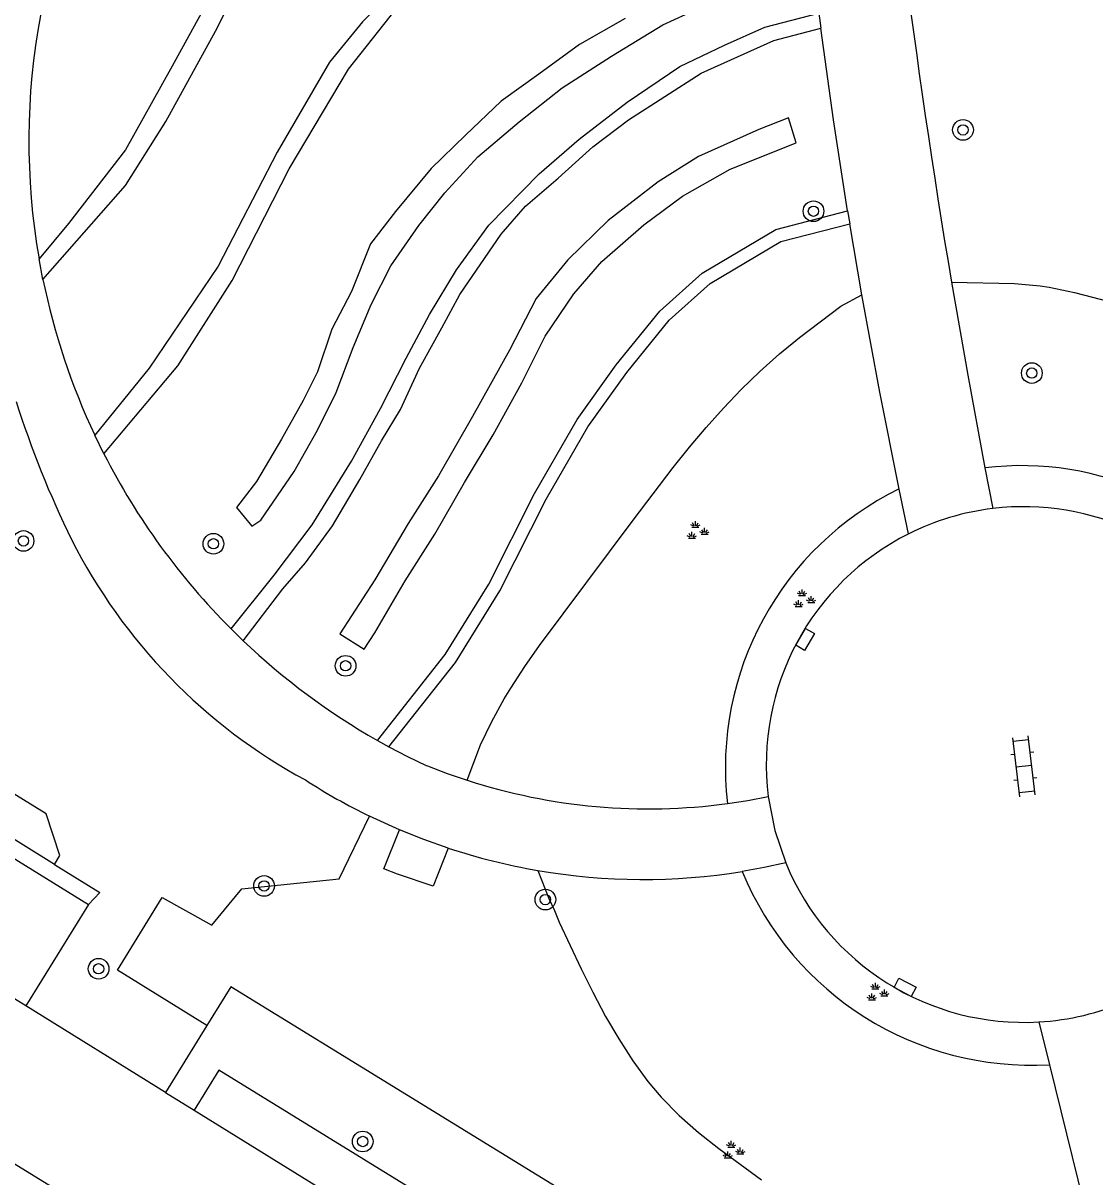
# Model space of a CAD drawing. Extents: x 128000 to 131008, y 398996 to 402500.
# Drawn here: x 129935.68 to 129977.14, y 399036.84 to 399081.46 of the extents above; entities that cross this region are included whole.
import ezdxf

# ---------------------------------------------------------------- set-up
doc = ezdxf.new("R2010")
doc.units = 0
for name, color, linetype in [('gg-knt-verharding', 7, 'Continuous'), ('gg-knt-verharding nz', 7, 'Continuous'), ('gt-grn-groengrens', 7, 'Continuous'), ('gt-symb-boom', 7, 'Continuous'), ('gt-symb-groenvak', 7, 'Continuous'), ('gt-symb-klinker verharding', 7, 'Continuous'), ('gt-symb-kolk center center', 7, 'Continuous')]:
    doc.layers.add(name, color=color, linetype=linetype)

# ---------------------------------------------------------------- blocks, each defined once
blk = doc.blocks.new('gt0-BOOM')
at = {"layer": 'gt-symb-boom'}
for radius in [0.4, 0.2]:
    blk.add_circle((0, 0), radius, dxfattribs=at)
blk = doc.blocks.new('gt0-KL1')
at = {"layer": 'gt-symb-klinker verharding'}
for p, q in [((-0.5, 0.3), (-0.5, 0.45)), ((0.5, 0.3), (0.5, 0.45)), ((-1.15, 0.3), (1.15, 0.3)), ((-1, -0.3), (-1, 0.3)), ((0, -0.3), (0, 0.3)), ((1, -0.3), (1, 0.3)), ((-1.15, -0.3), (1.15, -0.3)), ((-0.5, -0.45), (-0.5, -0.3)), ((0.5, -0.45), (0.5, -0.3))]:
    blk.add_line(p, q, dxfattribs=at)
blk = doc.blocks.new('gt0-GRVAK')
at = {"layer": 'gt-symb-groenvak'}
for p, q in [((-0.11, 0.189), (-0.228, 0.24)), ((-0.182, 0.153), (0.088, 0.153)), ((-0.091, 0.211), (-0.156, 0.322)), ((-0.047, 0.214), (-0.047, 0.393)), ((-0.004, 0.211), (0.061, 0.322)), ((0.015, 0.189), (0.133, 0.24)), ((0.262, -0.052), (0.197, 0.059)), ((0.305, -0.049), (0.305, 0.13)), ((0.349, -0.052), (0.414, 0.059)), ((-0.245, -0.228), (-0.363, -0.177)), ((-0.318, -0.264), (-0.047, -0.264)), ((-0.226, -0.206), (-0.291, -0.095)), ((-0.183, -0.203), (-0.183, -0.024)), ((-0.139, -0.206), (-0.074, -0.095)), ((-0.12, -0.228), (-0.002, -0.177)), ((0.243, -0.074), (0.125, -0.023)), ((0.17, -0.11), (0.441, -0.11)), ((0.368, -0.074), (0.486, -0.023))]:
    blk.add_line(p, q, dxfattribs=at)
blk = doc.blocks.new('gt0-KOLKCC')
at = {"layer": 'gt-symb-kolk center center'}
blk.add_lwpolyline([(-0.375, 0.2), (0.375, 0.2), (0.375, -0.2), (-0.375, -0.2)], close=True, dxfattribs=at)

msp = doc.modelspace()

# ---------------------------------------------------------------- linework, layer by layer
at = {"layer": 'gg-knt-verharding'}
for p, q in [((129966.458, 399081.836), (129966.534, 399081.258)), ((129967.576, 399074.194), (129967.658, 399073.692)), ((129968.125, 399070.952), (129967.658, 399073.692)), ((129936.446, 399071.539), (129936.295, 399072.335)), ((129938.806, 399064.798), (129938.451, 399065.521)), ((129972.887, 399064.256), (129973.192, 399062.686)), ((129969.937, 399061.705), (129969.569, 399063.44)), ((129913.893, 399062.402), (129938.215, 399047.373)), ((129943.724, 399058.032), (129944.198, 399057.569)), ((129949.384, 399053.72), (129949.83, 399053.472)), ((129950.246, 399050.258), (129949.086, 399050.787)), ((129938.215, 399047.373), (129935.781, 399043.451)), ((129941.189, 399040.107), (129935.781, 399043.451)), ((129974.975, 399042.829), (129975.382, 399041.176)), ((129975.382, 399041.176), (129977.108, 399034.169)), ((129941.189, 399040.107), (129942.295, 399039.423)), ((129942.295, 399039.423), (129979.48, 399016.435))]:
    msp.add_line(p, q, dxfattribs=at)
for points in [[(129967.576, 399074.194), (129967.029, 399077.723), (129966.534, 399081.258)], [(129971.596, 399071.433), (129972.221, 399067.84), (129972.887, 399064.256)], [(129969.569, 399063.44), (129968.818, 399067.189), (129968.125, 399070.952)], [(129949.83, 399053.472), (129950.544, 399053.098), (129951.274, 399052.743), (129951.326, 399052.737), (129952.087, 399052.444), (129952.863, 399052.177)], [(129962.928, 399051.275), (129963.719, 399051.396), (129964.504, 399051.545)], [(129964.504, 399051.545), (129964.757, 399050.238), (129965.182, 399048.977)], [(129952.122, 399049.553), (129951.177, 399049.886), (129950.246, 399050.258)], [(129965.182, 399048.977), (129964.342, 399048.796), (129963.499, 399048.646)]]:
    msp.add_lwpolyline(points, dxfattribs=at)
for centre, radius, start, end in [((130284.162, 399123.919), 316.943, 184.80982, 189.53219), ((129962.57, 399076.9), 26.668, 149.1818, 189.8569), ((129962.571, 399076.9), 26.669, 191.5963, 205.2564), ((129971.931, 399078.387), 38.307, 197.5592, 206.1803), ((129962.552, 399076.888), 26.646, 206.9821, 225.0424), ((129974.402, 399052.78), 9.979, 96.9649, 116.5789), ((129974.376, 399052.737), 10.019, 32.3485, 96.7857), ((129974.4, 399052.786), 9.973, 116.581, 187.1482), ((129956.948, 399071.303), 21.737, 206.8475, 241.5657), ((129962.603, 399076.949), 26.727, 226.4782, 240.3569), ((129959.676, 399072.503), 24.16, 237.2284, 244.0037), ((129959.872, 399073.781), 22.712, 252.0251, 277.7329), ((129959.682, 399072.515), 24.174, 251.7766, 260.2597), ((129959.675, 399072.513), 24.171, 260.2747, 279.1022), ((129974.4, 399052.787), 9.974, 202.455, 273.3042), ((129974.397, 399052.79), 9.978, 273.3197, 293.488)]:
    msp.add_arc(centre, radius, start, end, dxfattribs=at)
at = {"layer": 'gg-knt-verharding nz'}
for points in [[(129935.781, 399043.451), (129913.428, 399057.24), (129911.448, 399058.48)], [(129943.311, 399032.426), (129926.939, 399042.501), (129910.613, 399052.592), (129903.043, 399057.42)]]:
    msp.add_lwpolyline(points, dxfattribs=at)
at = {"layer": 'gt-grn-groengrens'}
for p, q in [((129936.888, 399048.923), (129919.653, 399059.554)), ((129943.715, 399044.192), (129942.789, 399042.694)), ((129965.076, 399031.07), (129943.715, 399044.192)), ((129942.789, 399042.694), (129941.189, 399040.107)), ((129943.245, 399040.96), (129942.295, 399039.423)), ((129961.328, 399029.852), (129943.245, 399040.96))]:
    msp.add_line(p, q, dxfattribs=at)
for points in [[(129964.922, 399097.527), (129956.887, 399095.541), (129953.676, 399094.073), (129950.649, 399091.872), (129946.705, 399088.386), (129945.237, 399086.46), (129943.494, 399083.525), (129941.385, 399079.672), (129939.642, 399076.553), (129937.44, 399073.71), (129936.295, 399072.335)], [(129936.446, 399071.539), (129939.642, 399075.177), (129941.201, 399077.654), (129943.127, 399081.14), (129944.595, 399084.075), (129946.613, 399087.194), (129947.805, 399088.661), (129949.64, 399090.313), (129951.291, 399091.688), (129952.85, 399092.698), (129954.226, 399093.615), (129955.878, 399094.349), (129957.62, 399095.082), (129959.125, 399095.485), (129964.961, 399096.941)], [(129965.464, 399090.713), (129959.363, 399088.937), (129956.153, 399087.469), (129954.043, 399086.093), (129950.649, 399083.341), (129948.815, 399081.507), (129947.53, 399079.947), (129945.512, 399076.462), (129943.219, 399072.059), (129940.559, 399068.114), (129938.451, 399065.521)], [(129938.806, 399064.798), (129941.66, 399068.206), (129943.769, 399071.508), (129945.971, 399075.82), (129948.264, 399079.672), (129950.374, 399082.332), (129953.584, 399084.992), (129956.153, 399086.827), (129959.088, 399088.203), (129961.425, 399088.873), (129965.523, 399090.098)], [(129943.724, 399058.032), (129945.396, 399060.108), (129946.865, 399062.054), (129948.378, 399064.519), (129949.502, 399066.551), (129950.496, 399068.498), (129951.403, 399070.187), (129952.441, 399071.914), (129953.694, 399073.644), (129955.639, 399075.633), (129957.195, 399076.974), (129959.053, 399078.401), (129961.085, 399079.785), (129962.813, 399080.607), (129964.369, 399081.298), (129966.458, 399081.836)], [(129943.941, 399062.727), (129944.531, 399061.998), (129944.878, 399062.241), (129946.162, 399064.116), (129947.064, 399065.714), (129947.793, 399067.172), (129948.452, 399068.908), (129949.146, 399070.575), (129949.91, 399072.068), (129950.986, 399073.63), (129951.992, 399074.898), (129953.276, 399076.287), (129954.872, 399077.641), (129956.538, 399078.96), (129958.447, 399080.176), (129960.425, 399081.391), (129961.327, 399081.808)], [(129958.967, 399081.633), (129957.197, 399080.626), (129955.636, 399079.48), (129954.178, 399078.439), (129952.79, 399077.119), (129951.471, 399075.834), (129950.083, 399074.168), (129949.112, 399072.918), (129948.383, 399071.077), (129947.619, 399069.619), (129947.064, 399067.971), (129946.509, 399066.859), (129945.676, 399065.366), (129944.704, 399063.734), (129943.941, 399062.727)], [(129944.198, 399057.569), (129945.729, 399059.578), (129946.606, 399060.586), (129947.643, 399062.013), (129948.709, 399063.811), (129949.542, 399065.304), (129950.28, 399066.511), (129951.014, 399068.111), (129951.879, 399069.668), (129952.57, 399070.965), (129954.169, 399073.3), (129955.12, 399074.381), (129956.374, 399075.463), (129957.714, 399076.674), (129959.097, 399077.711), (129961.906, 399079.525), (129964.715, 399080.779), (129966.534, 399081.258)], [(129947.932, 399057.839), (129948.869, 399057.249), (129949.285, 399057.874), (129950.465, 399059.888), (129951.61, 399061.693), (129952.755, 399063.694), (129953.866, 399065.534), (129954.976, 399067.548), (129955.879, 399069.354), (129956.989, 399070.986), (129958.065, 399072.236), (129959.696, 399073.66), (129961.188, 399074.771), (129963.027, 399075.812), (129965.582, 399076.829), (129965.283, 399077.789), (129964.138, 399077.337), (129961.813, 399076.295), (129960.251, 399075.323), (129958.308, 399073.83), (129956.746, 399072.302), (129955.532, 399070.809), (129954.491, 399068.812), (129953.068, 399066.242), (129951.749, 399063.95), (129950.569, 399062.11), (129949.285, 399059.922), (129947.932, 399057.839)], [(129949.384, 399053.72), (129952.008, 399057.041), (129953.694, 399059.766), (129955.466, 399063.269), (129957.108, 399066.123), (129958.621, 399068.242), (129960.307, 399070.318), (129961.949, 399071.788), (129964.802, 399073.475), (129967.576, 399074.194)], [(129949.83, 399053.472), (129952.401, 399056.731), (129954.119, 399059.503), (129955.912, 399063.043), (129957.525, 399065.847), (129959.028, 399067.951), (129960.669, 399069.97), (129962.255, 399071.389), (129964.998, 399073.011), (129967.658, 399073.692)], [(129971.596, 399071.433), (129974.027, 399071.385), (129975.019, 399071.296), (129975.374, 399071.243), (129976.351, 399071.04), (129979.032, 399070.338), (129980.982, 399069.895), (129984.304, 399069.232), (129986.275, 399068.885), (129987.264, 399068.74), (129988.256, 399068.622), (129989.013, 399068.554), (129990.01, 399068.489), (129992.01, 399068.423), (129994.483, 399068.41), (129996.483, 399068.437), (129998.481, 399068.507), (129999.553, 399068.565)], [(129952.863, 399052.177), (129953.371, 399053.55), (129953.816, 399054.446), (129954.294, 399055.321), (129954.541, 399055.734), (129955.085, 399056.572), (129955.659, 399057.391), (129959.273, 399062.236), (129960.833, 399064.273), (129961.462, 399065.055), (129962.107, 399065.822), (129962.772, 399066.57), (129963.461, 399067.294), (129964.177, 399067.987), (129964.941, 399068.663), (129965.713, 399069.297), (129967.308, 399070.509), (129968.125, 399070.952)], [(129936.888, 399048.923), (129937.098, 399049.264), (129936.569, 399050.883), (129920.441, 399060.831), (129919.653, 399059.554)], [(129942.789, 399042.694), (129939.325, 399044.836), (129941.057, 399047.644), (129942.982, 399046.574), (129944.14, 399047.975), (129947.901, 399048.358), (129949.086, 399050.787)], [(129952.122, 399049.553), (129951.539, 399048.077), (129950.162, 399048.542), (129949.633, 399048.747), (129950.246, 399050.258)], [(129936.888, 399048.923), (129938.65, 399047.837), (129938.215, 399047.373)], [(129955.592, 399048.689), (129956.016, 399047.605), (129956.242, 399047.138), (129956.421, 399046.692), (129957.265, 399044.88), (129957.714, 399043.985), (129958.215, 399043.045), (129958.719, 399042.175), (129959.262, 399041.329), (129959.853, 399040.522), (129960.358, 399039.924), (129961.057, 399039.216), (129961.807, 399038.557), (129962.594, 399037.933), (129964.241, 399036.723)]]:
    msp.add_lwpolyline(points, dxfattribs=at)
for centre, radius, start, end in [((129974.318, 399052.756), 11.588, 32.642, 97.0934), ((129974.847, 399052.664), 11.999, 116.0936, 186.6452), ((129974.69, 399053.262), 12.106, 202.4138, 273.2769)]:
    msp.add_arc(centre, radius, start, end, dxfattribs=at)

# ---------------------------------------------------------------- block references
at = {"layer": 'gt-symb-boom'}
for p in [(129972.039, 399077.327), (129966.255, 399074.183), (129974.701, 399067.923), (129935.694, 399061.431), (129943.042, 399061.321), (129948.154, 399056.602), (129945.002, 399048.088), (129955.882, 399047.562), (129938.601, 399044.885), (129948.817, 399038.206)]:
    msp.add_blockref('gt0-BOOM', p, dxfattribs=at)
at = {"layer": 'gt-symb-groenvak'}
for p in [(129961.735, 399061.808), (129965.86, 399059.166), (129968.696, 399043.954), (129963.12, 399037.839)]:
    msp.add_blockref('gt0-GRVAK', p, dxfattribs=at)
at = {"layer": 'gt-symb-klinker verharding', "rotation": 96.83367234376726}
msp.add_blockref('gt0-KL1', (129974.395, 399052.715), dxfattribs=at)
at = {"layer": 'gt-symb-kolk center center'}
for p, rotation in [((129965.929, 399057.625), -120.38423729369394), ((129969.797, 399044.169), -27.513061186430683)]:
    msp.add_blockref('gt0-KOLKCC', p, dxfattribs=dict(at, rotation=rotation))

doc.saveas('drawing.dxf')
